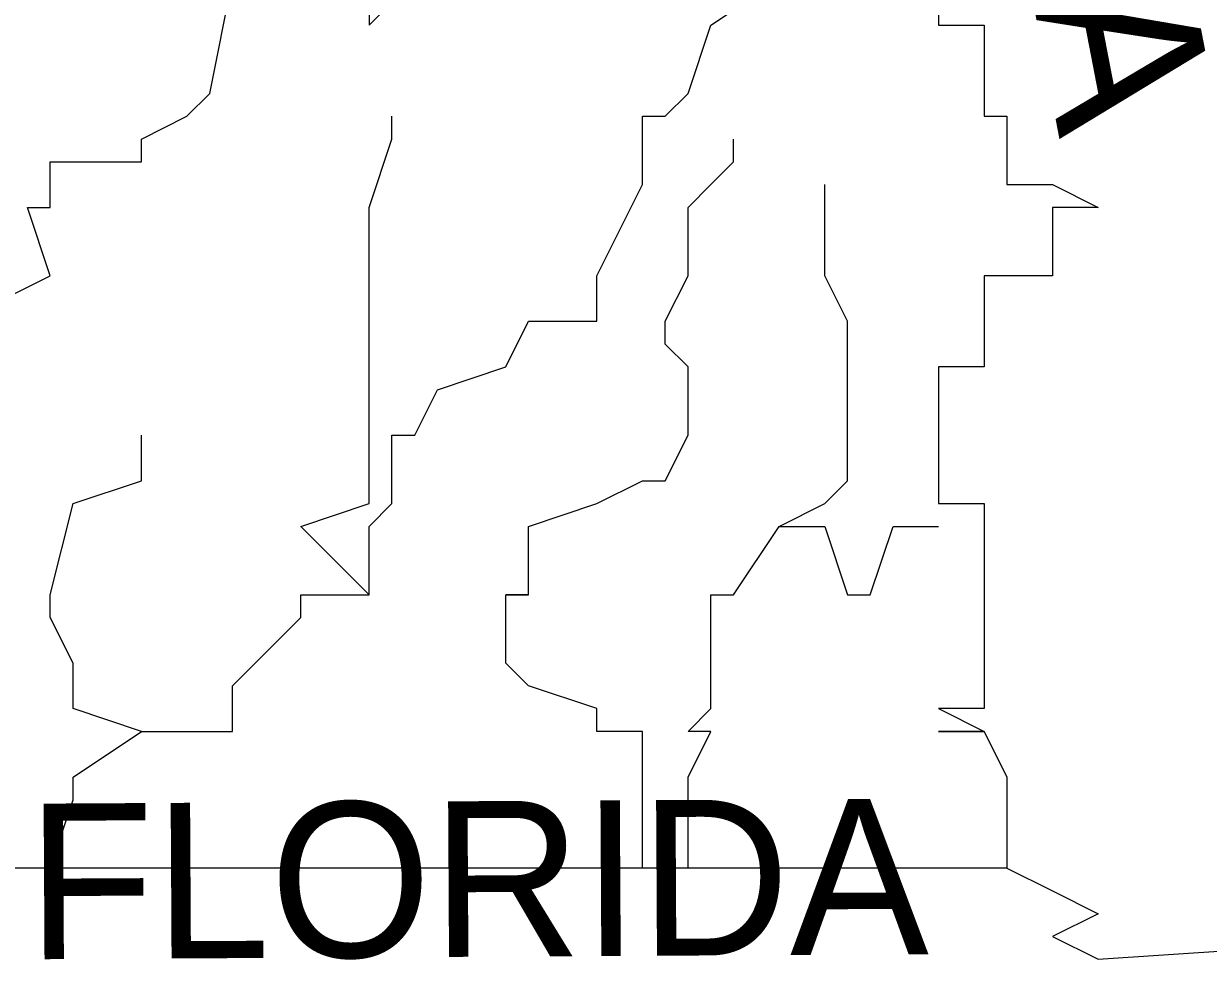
# Model space of a CAD drawing. Extents: x 1797809 to 2198143, y 249608 to 1237864.
# Drawn here: x 2195734.758 to 2195737.491, y 1237125.833 to 1237128.033 of the extents above; entities that cross this region are included whole.
import ezdxf

# ---------------------------------------------------------------- set-up
doc = ezdxf.new("R2010")
doc.units = 0
doc.layers.add('GSBWFILL', color=7, linetype='Continuous')

msp = doc.modelspace()

# ---------------------------------------------------------------- linework, layer by layer
at = {"layer": 'GSBWFILL'}
for points in [[(2195735.5551, 1237126.7156), (2195735.5551, 1237126.7156), (2195735.5551, 1237126.8732), (2195735.6077, 1237126.9258), (2195735.6077, 1237126.9783), (2195735.6077, 1237127.0834), (2195735.6602, 1237127.0834), (2195735.7128, 1237127.1885), (2195735.8704, 1237127.2411), (2195735.923, 1237127.3462), (2195736.0806, 1237127.3462), (2195736.0806, 1237127.4513), (2195736.1857, 1237127.6615), (2195736.1857, 1237127.7666), (2195736.1857, 1237127.7666), (2195736.1857, 1237127.8192), (2195736.2383, 1237127.8192), (2195736.2908, 1237127.8717), (2195736.3434, 1237128.0294), (2195736.5011, 1237128.1345), (2195736.6062, 1237128.187), (2195736.6062, 1237128.2396), (2195736.6062, 1237128.2921), (2195736.5011, 1237128.2921)], [(2195735.5551, 1237126.7156), (2195735.5551, 1237126.7156), (2195735.5551, 1237126.8732), (2195735.6077, 1237126.9258), (2195735.6077, 1237126.9783), (2195735.6077, 1237127.0834), (2195735.6602, 1237127.0834), (2195735.7128, 1237127.1885), (2195735.8704, 1237127.2411), (2195735.923, 1237127.3462), (2195736.0806, 1237127.3462), (2195736.0806, 1237127.4513), (2195736.1857, 1237127.6615), (2195736.1857, 1237127.7666), (2195736.1857, 1237127.7666), (2195736.1857, 1237127.8192), (2195736.2383, 1237127.8192), (2195736.2908, 1237127.8717), (2195736.3434, 1237128.0294), (2195736.5011, 1237128.1345), (2195736.6062, 1237128.187), (2195736.6062, 1237128.2396), (2195736.6062, 1237128.2921), (2195736.5011, 1237128.2921)], [(2195735.5551, 1237126.7156), (2195735.5551, 1237126.7156), (2195735.5551, 1237126.8732), (2195735.6077, 1237126.9258), (2195735.6077, 1237126.9783), (2195735.6077, 1237127.0834), (2195735.6602, 1237127.0834), (2195735.7128, 1237127.1885), (2195735.8704, 1237127.2411), (2195735.923, 1237127.3462), (2195736.0806, 1237127.3462), (2195736.0806, 1237127.4513), (2195736.1857, 1237127.6615), (2195736.1857, 1237127.7666), (2195736.1857, 1237127.7666), (2195736.1857, 1237127.8192), (2195736.2383, 1237127.8192), (2195736.2908, 1237127.8717), (2195736.3434, 1237128.0294), (2195736.5011, 1237128.1345), (2195736.6062, 1237128.187), (2195736.6062, 1237128.2396), (2195736.6062, 1237128.2921), (2195736.5011, 1237128.2921)], [(2195734.7143, 1237127.3987), (2195734.8194, 1237127.4513), (2195734.7668, 1237127.609), (2195734.8194, 1237127.609), (2195734.8194, 1237127.7141), (2195735.0296, 1237127.7141), (2195735.0296, 1237127.7666), (2195735.0296, 1237127.7666), (2195735.1347, 1237127.8192), (2195735.1872, 1237127.8717), (2195735.2398, 1237128.1345)], [(2195734.7143, 1237127.3987), (2195734.8194, 1237127.4513), (2195734.7668, 1237127.609), (2195734.8194, 1237127.609), (2195734.8194, 1237127.7141), (2195735.0296, 1237127.7141), (2195735.0296, 1237127.7666), (2195735.0296, 1237127.7666), (2195735.1347, 1237127.8192), (2195735.1872, 1237127.8717), (2195735.2398, 1237128.1345)], [(2195734.7143, 1237127.3987), (2195734.8194, 1237127.4513), (2195734.7668, 1237127.609), (2195734.8194, 1237127.609), (2195734.8194, 1237127.7141), (2195735.0296, 1237127.7141), (2195735.0296, 1237127.7666), (2195735.0296, 1237127.7666), (2195735.1347, 1237127.8192), (2195735.1872, 1237127.8717), (2195735.2398, 1237128.1345)], [(2195736.8689, 1237128.0819), (2195736.8689, 1237128.0294), (2195736.8689, 1237128.0294), (2195736.974, 1237128.0294), (2195736.974, 1237127.8717), (2195736.974, 1237127.8192), (2195737.0266, 1237127.8192), (2195737.0266, 1237127.7666), (2195737.0266, 1237127.7666), (2195737.0266, 1237127.7141), (2195737.0266, 1237127.6615), (2195737.1317, 1237127.6615), (2195737.2368, 1237127.609), (2195737.1317, 1237127.609), (2195737.1317, 1237127.4513), (2195737.1317, 1237127.4513), (2195737.0266, 1237127.4513), (2195737.0266, 1237127.4513), (2195737.0266, 1237127.4513), (2195737.0266, 1237127.4513), (2195736.974, 1237127.4513), (2195736.974, 1237127.4513), (2195736.974, 1237127.4513), (2195736.974, 1237127.3987), (2195736.974, 1237127.3462), (2195736.974, 1237127.3462), (2195736.974, 1237127.3462), (2195736.974, 1237127.3462), (2195736.974, 1237127.3462), (2195736.974, 1237127.2936), (2195736.974, 1237127.2936), (2195736.974, 1237127.2936), (2195736.974, 1237127.2411), (2195736.974, 1237127.2411), (2195736.8689, 1237127.2411), (2195736.8689, 1237127.2411), (2195736.8689, 1237127.2411), (2195736.8689, 1237127.1885), (2195736.8689, 1237127.1885), (2195736.8689, 1237127.0834), (2195736.8689, 1237127.0834), (2195736.8689, 1237127.0834), (2195736.8689, 1237127.0834), (2195736.8689, 1237127.0834), (2195736.8689, 1237127.0834), (2195736.8689, 1237127.0834), (2195736.8689, 1237126.9783), (2195736.8689, 1237126.9783), (2195736.8689, 1237126.9783), (2195736.8689, 1237126.9783), (2195736.8689, 1237126.9783), (2195736.8689, 1237126.9783), (2195736.8689, 1237126.9258), (2195736.974, 1237126.9258), (2195736.974, 1237126.8732), (2195736.974, 1237126.8732), (2195736.974, 1237126.8732), (2195736.974, 1237126.7156), (2195736.974, 1237126.7156), (2195736.974, 1237126.7156), (2195736.974, 1237126.7156), (2195736.974, 1237126.7156), (2195736.974, 1237126.7156), (2195736.974, 1237126.663), (2195736.974, 1237126.5579), (2195736.974, 1237126.5579), (2195736.974, 1237126.5579), (2195736.974, 1237126.5053), (2195736.974, 1237126.5053), (2195736.974, 1237126.4528), (2195736.974, 1237126.4528), (2195736.8689, 1237126.4528), (2195736.8689, 1237126.4528), (2195736.8689, 1237126.4528), (2195736.8689, 1237126.4528), (2195736.974, 1237126.4002), (2195736.974, 1237126.4002), (2195736.8689, 1237126.4002), (2195736.974, 1237126.4002), (2195736.974, 1237126.4002), (2195736.974, 1237126.4002), (2195737.0266, 1237126.2951), (2195737.0266, 1237126.2951), (2195737.0266, 1237126.2426), (2195737.0266, 1237126.2426), (2195737.0266, 1237126.0849), (2195734.3464, 1237126.0849)], [(2195736.8689, 1237128.0819), (2195736.8689, 1237128.0294), (2195736.8689, 1237128.0294), (2195736.974, 1237128.0294), (2195736.974, 1237127.8717), (2195736.974, 1237127.8192), (2195737.0266, 1237127.8192), (2195737.0266, 1237127.7666), (2195737.0266, 1237127.7666), (2195737.0266, 1237127.7141), (2195737.0266, 1237127.6615), (2195737.1317, 1237127.6615), (2195737.2368, 1237127.609), (2195737.1317, 1237127.609), (2195737.1317, 1237127.4513), (2195737.1317, 1237127.4513), (2195737.0266, 1237127.4513), (2195737.0266, 1237127.4513), (2195737.0266, 1237127.4513), (2195737.0266, 1237127.4513), (2195736.974, 1237127.4513), (2195736.974, 1237127.4513), (2195736.974, 1237127.4513), (2195736.974, 1237127.3987), (2195736.974, 1237127.3462), (2195736.974, 1237127.3462), (2195736.974, 1237127.3462), (2195736.974, 1237127.3462), (2195736.974, 1237127.3462), (2195736.974, 1237127.2936), (2195736.974, 1237127.2936), (2195736.974, 1237127.2936), (2195736.974, 1237127.2411), (2195736.974, 1237127.2411), (2195736.8689, 1237127.2411), (2195736.8689, 1237127.2411), (2195736.8689, 1237127.2411), (2195736.8689, 1237127.1885), (2195736.8689, 1237127.1885), (2195736.8689, 1237127.0834), (2195736.8689, 1237127.0834), (2195736.8689, 1237127.0834), (2195736.8689, 1237127.0834), (2195736.8689, 1237127.0834), (2195736.8689, 1237127.0834), (2195736.8689, 1237127.0834), (2195736.8689, 1237126.9783), (2195736.8689, 1237126.9783), (2195736.8689, 1237126.9783), (2195736.8689, 1237126.9783), (2195736.8689, 1237126.9783), (2195736.8689, 1237126.9783), (2195736.8689, 1237126.9258), (2195736.974, 1237126.9258), (2195736.974, 1237126.8732), (2195736.974, 1237126.8732), (2195736.974, 1237126.8732), (2195736.974, 1237126.7156), (2195736.974, 1237126.7156), (2195736.974, 1237126.7156), (2195736.974, 1237126.7156), (2195736.974, 1237126.7156), (2195736.974, 1237126.7156), (2195736.974, 1237126.663), (2195736.974, 1237126.5579), (2195736.974, 1237126.5579), (2195736.974, 1237126.5579), (2195736.974, 1237126.5053), (2195736.974, 1237126.5053), (2195736.974, 1237126.4528), (2195736.974, 1237126.4528), (2195736.8689, 1237126.4528), (2195736.8689, 1237126.4528), (2195736.8689, 1237126.4528), (2195736.8689, 1237126.4528), (2195736.974, 1237126.4002), (2195736.974, 1237126.4002), (2195736.8689, 1237126.4002), (2195736.974, 1237126.4002), (2195736.974, 1237126.4002), (2195736.974, 1237126.4002), (2195737.0266, 1237126.2951), (2195737.0266, 1237126.2951), (2195737.0266, 1237126.2426), (2195737.0266, 1237126.2426), (2195737.0266, 1237126.0849), (2195734.3464, 1237126.0849)], [(2195736.8689, 1237128.0819), (2195736.8689, 1237128.0294), (2195736.8689, 1237128.0294), (2195736.974, 1237128.0294), (2195736.974, 1237127.8717), (2195736.974, 1237127.8192), (2195737.0266, 1237127.8192), (2195737.0266, 1237127.7666), (2195737.0266, 1237127.7666), (2195737.0266, 1237127.7141), (2195737.0266, 1237127.6615), (2195737.1317, 1237127.6615), (2195737.2368, 1237127.609), (2195737.1317, 1237127.609), (2195737.1317, 1237127.4513), (2195737.1317, 1237127.4513), (2195737.0266, 1237127.4513), (2195737.0266, 1237127.4513), (2195737.0266, 1237127.4513), (2195737.0266, 1237127.4513), (2195736.974, 1237127.4513), (2195736.974, 1237127.4513), (2195736.974, 1237127.4513), (2195736.974, 1237127.3987), (2195736.974, 1237127.3462), (2195736.974, 1237127.3462), (2195736.974, 1237127.3462), (2195736.974, 1237127.3462), (2195736.974, 1237127.3462), (2195736.974, 1237127.2936), (2195736.974, 1237127.2936), (2195736.974, 1237127.2936), (2195736.974, 1237127.2411), (2195736.974, 1237127.2411), (2195736.8689, 1237127.2411), (2195736.8689, 1237127.2411), (2195736.8689, 1237127.2411), (2195736.8689, 1237127.1885), (2195736.8689, 1237127.1885), (2195736.8689, 1237127.0834), (2195736.8689, 1237127.0834), (2195736.8689, 1237127.0834), (2195736.8689, 1237127.0834), (2195736.8689, 1237127.0834), (2195736.8689, 1237127.0834), (2195736.8689, 1237127.0834), (2195736.8689, 1237126.9783), (2195736.8689, 1237126.9783), (2195736.8689, 1237126.9783), (2195736.8689, 1237126.9783), (2195736.8689, 1237126.9783), (2195736.8689, 1237126.9783), (2195736.8689, 1237126.9258), (2195736.974, 1237126.9258), (2195736.974, 1237126.8732), (2195736.974, 1237126.8732), (2195736.974, 1237126.8732), (2195736.974, 1237126.7156), (2195736.974, 1237126.7156), (2195736.974, 1237126.7156), (2195736.974, 1237126.7156), (2195736.974, 1237126.7156), (2195736.974, 1237126.7156), (2195736.974, 1237126.663), (2195736.974, 1237126.5579), (2195736.974, 1237126.5579), (2195736.974, 1237126.5579), (2195736.974, 1237126.5053), (2195736.974, 1237126.5053), (2195736.974, 1237126.4528), (2195736.974, 1237126.4528), (2195736.8689, 1237126.4528), (2195736.8689, 1237126.4528), (2195736.8689, 1237126.4528), (2195736.8689, 1237126.4528), (2195736.974, 1237126.4002), (2195736.974, 1237126.4002), (2195736.8689, 1237126.4002), (2195736.974, 1237126.4002), (2195736.974, 1237126.4002), (2195736.974, 1237126.4002), (2195737.0266, 1237126.2951), (2195737.0266, 1237126.2951), (2195737.0266, 1237126.2426), (2195737.0266, 1237126.2426), (2195737.0266, 1237126.0849), (2195734.3464, 1237126.0849)], [(2195735.5551, 1237128.0819), (2195735.5551, 1237128.0294), (2195735.6077, 1237128.0819)], [(2195735.5551, 1237128.0819), (2195735.5551, 1237128.0294), (2195735.6077, 1237128.0819)], [(2195735.5551, 1237128.0819), (2195735.5551, 1237128.0294), (2195735.6077, 1237128.0819)], [(2195735.0296, 1237126.4002), (2195735.0296, 1237126.4002), (2195735.1347, 1237126.4002), (2195735.1872, 1237126.4002), (2195735.2398, 1237126.4002), (2195735.2398, 1237126.4528), (2195735.2398, 1237126.5053), (2195735.2923, 1237126.5579), (2195735.3974, 1237126.663), (2195735.3974, 1237126.7156), (2195735.5551, 1237126.7156), (2195735.5551, 1237126.7156), (2195735.3974, 1237126.8732), (2195735.5551, 1237126.9258), (2195735.5551, 1237126.9783), (2195735.5551, 1237127.0834), (2195735.5551, 1237127.1885), (2195735.5551, 1237127.2411), (2195735.5551, 1237127.3462), (2195735.5551, 1237127.3462), (2195735.5551, 1237127.4513), (2195735.5551, 1237127.609), (2195735.6077, 1237127.7666), (2195735.6077, 1237127.7666), (2195735.6077, 1237127.8192)], [(2195735.0296, 1237126.4002), (2195735.0296, 1237126.4002), (2195735.1347, 1237126.4002), (2195735.1872, 1237126.4002), (2195735.2398, 1237126.4002), (2195735.2398, 1237126.4528), (2195735.2398, 1237126.5053), (2195735.2923, 1237126.5579), (2195735.3974, 1237126.663), (2195735.3974, 1237126.7156), (2195735.5551, 1237126.7156), (2195735.5551, 1237126.7156), (2195735.3974, 1237126.8732), (2195735.5551, 1237126.9258), (2195735.5551, 1237126.9783), (2195735.5551, 1237127.0834), (2195735.5551, 1237127.1885), (2195735.5551, 1237127.2411), (2195735.5551, 1237127.3462), (2195735.5551, 1237127.3462), (2195735.5551, 1237127.4513), (2195735.5551, 1237127.609), (2195735.6077, 1237127.7666), (2195735.6077, 1237127.7666), (2195735.6077, 1237127.8192)], [(2195735.0296, 1237126.4002), (2195735.0296, 1237126.4002), (2195735.1347, 1237126.4002), (2195735.1872, 1237126.4002), (2195735.2398, 1237126.4002), (2195735.2398, 1237126.4528), (2195735.2398, 1237126.5053), (2195735.2923, 1237126.5579), (2195735.3974, 1237126.663), (2195735.3974, 1237126.7156), (2195735.5551, 1237126.7156), (2195735.5551, 1237126.7156), (2195735.3974, 1237126.8732), (2195735.5551, 1237126.9258), (2195735.5551, 1237126.9783), (2195735.5551, 1237127.0834), (2195735.5551, 1237127.1885), (2195735.5551, 1237127.2411), (2195735.5551, 1237127.3462), (2195735.5551, 1237127.3462), (2195735.5551, 1237127.4513), (2195735.5551, 1237127.609), (2195735.6077, 1237127.7666), (2195735.6077, 1237127.7666), (2195735.6077, 1237127.8192)], [(2195736.1857, 1237126.0849), (2195736.1857, 1237126.2426), (2195736.1857, 1237126.2951), (2195736.1857, 1237126.4002), (2195736.1857, 1237126.4002), (2195736.0806, 1237126.4002), (2195736.0806, 1237126.4528), (2195735.923, 1237126.5053), (2195735.8704, 1237126.5579), (2195735.8704, 1237126.663), (2195735.8704, 1237126.7156), (2195735.923, 1237126.7156), (2195735.8704, 1237126.7156), (2195735.923, 1237126.7156), (2195735.923, 1237126.8732), (2195736.0806, 1237126.9258), (2195736.1857, 1237126.9783), (2195736.1857, 1237126.9783), (2195736.2383, 1237126.9783), (2195736.2908, 1237127.0834), (2195736.2908, 1237127.0834), (2195736.2908, 1237127.1885), (2195736.2908, 1237127.2411), (2195736.2908, 1237127.2411), (2195736.2383, 1237127.2936), (2195736.2383, 1237127.3462), (2195736.2908, 1237127.4513), (2195736.2908, 1237127.609), (2195736.3434, 1237127.6615), (2195736.3959, 1237127.7141), (2195736.3959, 1237127.7666)], [(2195736.1857, 1237126.0849), (2195736.1857, 1237126.2426), (2195736.1857, 1237126.2951), (2195736.1857, 1237126.4002), (2195736.1857, 1237126.4002), (2195736.0806, 1237126.4002), (2195736.0806, 1237126.4528), (2195735.923, 1237126.5053), (2195735.8704, 1237126.5579), (2195735.8704, 1237126.663), (2195735.8704, 1237126.7156), (2195735.923, 1237126.7156), (2195735.8704, 1237126.7156), (2195735.923, 1237126.7156), (2195735.923, 1237126.8732), (2195736.0806, 1237126.9258), (2195736.1857, 1237126.9783), (2195736.1857, 1237126.9783), (2195736.2383, 1237126.9783), (2195736.2908, 1237127.0834), (2195736.2908, 1237127.0834), (2195736.2908, 1237127.1885), (2195736.2908, 1237127.2411), (2195736.2908, 1237127.2411), (2195736.2383, 1237127.2936), (2195736.2383, 1237127.3462), (2195736.2908, 1237127.4513), (2195736.2908, 1237127.609), (2195736.3434, 1237127.6615), (2195736.3959, 1237127.7141), (2195736.3959, 1237127.7666)], [(2195736.1857, 1237126.0849), (2195736.1857, 1237126.2426), (2195736.1857, 1237126.2951), (2195736.1857, 1237126.4002), (2195736.1857, 1237126.4002), (2195736.0806, 1237126.4002), (2195736.0806, 1237126.4528), (2195735.923, 1237126.5053), (2195735.8704, 1237126.5579), (2195735.8704, 1237126.663), (2195735.8704, 1237126.7156), (2195735.923, 1237126.7156), (2195735.8704, 1237126.7156), (2195735.923, 1237126.7156), (2195735.923, 1237126.8732), (2195736.0806, 1237126.9258), (2195736.1857, 1237126.9783), (2195736.1857, 1237126.9783), (2195736.2383, 1237126.9783), (2195736.2908, 1237127.0834), (2195736.2908, 1237127.0834), (2195736.2908, 1237127.1885), (2195736.2908, 1237127.2411), (2195736.2908, 1237127.2411), (2195736.2383, 1237127.2936), (2195736.2383, 1237127.3462), (2195736.2908, 1237127.4513), (2195736.2908, 1237127.609), (2195736.3434, 1237127.6615), (2195736.3959, 1237127.7141), (2195736.3959, 1237127.7666)], [(2195736.5011, 1237126.8732), (2195736.5011, 1237126.8732), (2195736.6062, 1237126.9258), (2195736.6587, 1237126.9783), (2195736.6587, 1237126.9783), (2195736.6587, 1237127.0834), (2195736.6587, 1237127.1885), (2195736.6587, 1237127.2411), (2195736.6587, 1237127.2936), (2195736.6587, 1237127.3462), (2195736.6062, 1237127.4513), (2195736.6062, 1237127.4513), (2195736.6062, 1237127.6615)], [(2195736.5011, 1237126.8732), (2195736.5011, 1237126.8732), (2195736.6062, 1237126.9258), (2195736.6587, 1237126.9783), (2195736.6587, 1237126.9783), (2195736.6587, 1237127.0834), (2195736.6587, 1237127.1885), (2195736.6587, 1237127.2411), (2195736.6587, 1237127.2936), (2195736.6587, 1237127.3462), (2195736.6062, 1237127.4513), (2195736.6062, 1237127.4513), (2195736.6062, 1237127.6615)], [(2195736.5011, 1237126.8732), (2195736.5011, 1237126.8732), (2195736.6062, 1237126.9258), (2195736.6587, 1237126.9783), (2195736.6587, 1237126.9783), (2195736.6587, 1237127.0834), (2195736.6587, 1237127.1885), (2195736.6587, 1237127.2411), (2195736.6587, 1237127.2936), (2195736.6587, 1237127.3462), (2195736.6062, 1237127.4513), (2195736.6062, 1237127.4513), (2195736.6062, 1237127.6615)], [(2195734.8194, 1237126.0849), (2195734.8719, 1237126.2426), (2195734.8719, 1237126.2951), (2195735.0296, 1237126.4002), (2195735.0296, 1237126.4002), (2195735.0296, 1237126.4002), (2195734.8719, 1237126.4528), (2195734.8719, 1237126.5053), (2195734.8719, 1237126.5579), (2195734.8194, 1237126.663), (2195734.8194, 1237126.7156), (2195734.8194, 1237126.7156), (2195734.8719, 1237126.9258), (2195735.0296, 1237126.9783), (2195735.0296, 1237127.0834)], [(2195734.8194, 1237126.0849), (2195734.8719, 1237126.2426), (2195734.8719, 1237126.2951), (2195735.0296, 1237126.4002), (2195735.0296, 1237126.4002), (2195735.0296, 1237126.4002), (2195734.8719, 1237126.4528), (2195734.8719, 1237126.5053), (2195734.8719, 1237126.5579), (2195734.8194, 1237126.663), (2195734.8194, 1237126.7156), (2195734.8194, 1237126.7156), (2195734.8719, 1237126.9258), (2195735.0296, 1237126.9783), (2195735.0296, 1237127.0834)], [(2195734.8194, 1237126.0849), (2195734.8719, 1237126.2426), (2195734.8719, 1237126.2951), (2195735.0296, 1237126.4002), (2195735.0296, 1237126.4002), (2195735.0296, 1237126.4002), (2195734.8719, 1237126.4528), (2195734.8719, 1237126.5053), (2195734.8719, 1237126.5579), (2195734.8194, 1237126.663), (2195734.8194, 1237126.7156), (2195734.8194, 1237126.7156), (2195734.8719, 1237126.9258), (2195735.0296, 1237126.9783), (2195735.0296, 1237127.0834)], [(2195736.2908, 1237126.0849), (2195736.2908, 1237126.2426), (2195736.2908, 1237126.2426), (2195736.2908, 1237126.2951), (2195736.3434, 1237126.4002), (2195736.2908, 1237126.4002), (2195736.3434, 1237126.4528), (2195736.3434, 1237126.5053), (2195736.3434, 1237126.5579), (2195736.3434, 1237126.5579), (2195736.3434, 1237126.663), (2195736.3434, 1237126.7156), (2195736.3959, 1237126.7156), (2195736.5011, 1237126.8732), (2195736.6062, 1237126.8732), (2195736.6587, 1237126.7156), (2195736.7113, 1237126.7156), (2195736.7638, 1237126.8732), (2195736.8164, 1237126.8732), (2195736.8689, 1237126.8732)], [(2195736.2908, 1237126.0849), (2195736.2908, 1237126.2426), (2195736.2908, 1237126.2426), (2195736.2908, 1237126.2951), (2195736.3434, 1237126.4002), (2195736.2908, 1237126.4002), (2195736.3434, 1237126.4528), (2195736.3434, 1237126.5053), (2195736.3434, 1237126.5579), (2195736.3434, 1237126.5579), (2195736.3434, 1237126.663), (2195736.3434, 1237126.7156), (2195736.3959, 1237126.7156), (2195736.5011, 1237126.8732), (2195736.6062, 1237126.8732), (2195736.6587, 1237126.7156), (2195736.7113, 1237126.7156), (2195736.7638, 1237126.8732), (2195736.8164, 1237126.8732), (2195736.8689, 1237126.8732)], [(2195736.2908, 1237126.0849), (2195736.2908, 1237126.2426), (2195736.2908, 1237126.2426), (2195736.2908, 1237126.2951), (2195736.3434, 1237126.4002), (2195736.2908, 1237126.4002), (2195736.3434, 1237126.4528), (2195736.3434, 1237126.5053), (2195736.3434, 1237126.5579), (2195736.3434, 1237126.5579), (2195736.3434, 1237126.663), (2195736.3434, 1237126.7156), (2195736.3959, 1237126.7156), (2195736.5011, 1237126.8732), (2195736.6062, 1237126.8732), (2195736.6587, 1237126.7156), (2195736.7113, 1237126.7156), (2195736.7638, 1237126.8732), (2195736.8164, 1237126.8732), (2195736.8689, 1237126.8732)], [(2195737.0266, 1237126.0849), (2195737.1317, 1237126.0324), (2195737.1317, 1237126.0324), (2195737.2368, 1237125.9798), (2195737.1317, 1237125.9273), (2195737.2368, 1237125.8747), (2195738.0251, 1237125.9273)], [(2195737.0266, 1237126.0849), (2195737.1317, 1237126.0324), (2195737.1317, 1237126.0324), (2195737.2368, 1237125.9798), (2195737.1317, 1237125.9273), (2195737.2368, 1237125.8747), (2195738.0251, 1237125.9273)], [(2195737.0266, 1237126.0849), (2195737.1317, 1237126.0324), (2195737.1317, 1237126.0324), (2195737.2368, 1237125.9798), (2195737.1317, 1237125.9273), (2195737.2368, 1237125.8747), (2195738.0251, 1237125.9273)]]:
    msp.add_lwpolyline(points, dxfattribs=at)
for radius in [4.5988, 4.5988, 4.5988, 4.4778, 4.4778, 4.4778, 3.5557, 3.5557, 3.5557, 3.4444, 3.4444, 3.4444]:
    msp.add_circle((2195735.2433, 1237128.0451), radius, dxfattribs=at)

# ---------------------------------------------------------------- texts
for s, height, rotation, p in [('GEORGIA', 0.36892, 280.9296, (2195736.7113, 1237130.0264)), ('GEORGIA', 0.36892, 280.9296, (2195736.7113, 1237130.0264)), ('GEORGIA', 0.36892, 280.9296, (2195736.7113, 1237130.0264)), ('FLORIDA', 0.35883, 0.3238, (2195734.7668, 1237125.8747)), ('FLORIDA', 0.35883, 0.3238, (2195734.7668, 1237125.8747)), ('FLORIDA', 0.35883, 0.3238, (2195734.7668, 1237125.8747))]:
    msp.add_text(s, height=height, rotation=rotation, dxfattribs=at).set_placement(p)

doc.saveas('drawing.dxf')
